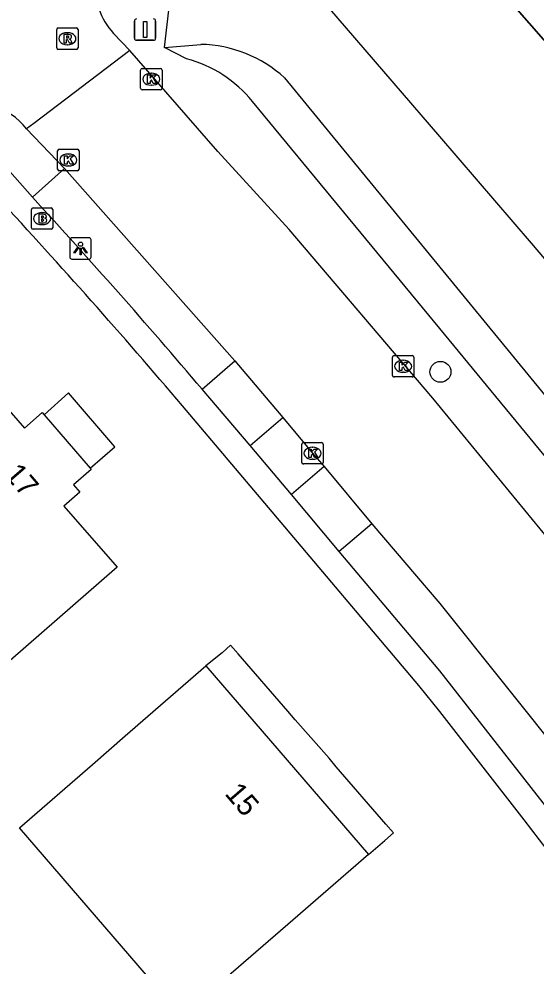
# Model space of a CAD drawing. Extents: x 160457 to 162082, y 388340 to 389736.
# Drawn here: x 160980.31 to 161004.51, y 389294.37 to 389338.66 of the extents above; entities that cross this region are included whole.
import ezdxf

# ---------------------------------------------------------------- set-up
doc = ezdxf.new("R2010")
doc.units = 0
for name, color, linetype in [('IMGEO_Berm_groen', 7, 'Continuous'), ('IMGEO_Boom', 7, 'Continuous'), ('IMGEO_Brandkraan', 7, 'Continuous'), ('IMGEO_Groenvoorziening', 7, 'Continuous'), ('IMGEO_Kolk', 7, 'Continuous'), ('IMGEO_Lichtpunt', 7, 'Continuous'), ('IMGEO_Pand', 7, 'Continuous'), ('IMGEO_Pand_nummerreeks', 7, 'Continuous'), ('IMGEO_Pand_overbouw', 7, 'Continuous'), ('IMGEO_Parkeervlak_open', 7, 'Continuous'), ('IMGEO_Rijbaan_lokaal_gesloten', 7, 'Continuous'), ('IMGEO_Rioolput', 7, 'Continuous'), ('IMGEO_Verkeersbordpaal', 7, 'Continuous'), ('IMGEO_Voetpad_open', 7, 'Continuous'), ('IMGEO_Walbescherming', 7, 'Continuous'), ('IMGEO_Waterloop', 7, 'Continuous')]:
    doc.layers.add(name, color=color, linetype=linetype)

msp = doc.modelspace()

# ---------------------------------------------------------------- linework, layer by layer
at = {"layer": 'IMGEO_Berm_groen'}
for points in [[(160987.113, 389337.322), (160987.498, 389340.572)], [(160988.155, 389336.798), (160987.113, 389337.322)], [(161034.588, 389279.889), (161023.354, 389294.852), (161011.949, 389309.685), (161000, 389324.175), (160991.238, 389334.8)]]:
    msp.add_lwpolyline(points, dxfattribs=at)
msp.add_arc((160986.591, 389331.007), 5.998, 39.2209, 74.887, dxfattribs=at)
at = {"layer": 'IMGEO_Boom'}
msp.add_circle((161000.032, 389322.156), 0.489, dxfattribs=at)
at = {"layer": 'IMGEO_Brandkraan'}
for p, q in [((160980.967, 389329.822), (160981.819, 389329.822)), ((160980.892, 389328.896), (160980.892, 389329.748)), ((160981.38, 389329.602), (160981.405, 389329.602)), ((160981.893, 389329.748), (160981.893, 389328.896)), ((160981.403, 389329.042), (160981.378, 389329.042)), ((160981.819, 389328.822), (160980.967, 389328.822))]:
    msp.add_line(p, q, dxfattribs=at)
for points in [[(160980.967, 389329.822), (160981.819, 389329.822)], [(160980.892, 389328.896), (160980.892, 389329.748)], [(160981.24, 389329.522), (160981.24, 389329.122), (160981.453, 389329.122)], [(160981.471, 389329.522), (160981.24, 389329.522)], [(160981.419, 389329.441), (160981.365, 389329.441), (160981.365, 389329.365)], [(160981.365, 389329.365), (160981.418, 389329.365)], [(160981.893, 389329.748), (160981.893, 389328.896)], [(160981.427, 389329.289), (160981.365, 389329.289), (160981.365, 389329.208)], [(160981.365, 389329.208), (160981.427, 389329.208)], [(160981.819, 389328.822), (160980.967, 389328.822)]]:
    msp.add_lwpolyline(points, dxfattribs=at)
for centre, radius, start, end in [((160980.969, 389329.746), 0.0765, 91.552, 178.448), ((160980.969, 389329.746), 0.0765, 91.552, 178.448), ((160981.817, 389329.746), 0.0765, 1.552, 88.448), ((160981.817, 389329.746), 0.0765, 1.552, 88.448), ((160981.42, 389329.403), 0.0379, 267.8285, 90.9355), ((160981.475, 389329.377), 0.145, 59.4692, 91.5367), ((160981.5, 389329.424), 0.0922, 285.5137, 58.1501), ((160981.505, 389329.232), 0.105, 301.3115, 78.989), ((160980.969, 389328.898), 0.0765, 181.552, 268.448), ((160980.969, 389328.898), 0.0765, 181.552, 268.448), ((160981.428, 389329.248), 0.0404, 269.8759, 90.5077), ((160981.459, 389329.373), 0.251, 268.6676, 293.5347), ((160981.817, 389328.898), 0.0765, 271.552, 358.448), ((160981.817, 389328.898), 0.0765, 271.552, 358.448)]:
    msp.add_arc(centre, radius, start, end, dxfattribs=at)
for centre, major_axis, ratio, start_param, end_param in [((160981.379, 389329.322), (-0.387, 0.002), 0.722429, 4.712389, 7.853982), ((160981.404, 389329.322), (-0.39, 0.002), 0.717154, 1.570796, 4.712389)]:
    msp.add_ellipse(centre, major_axis=major_axis, ratio=ratio, start_param=start_param, end_param=end_param, dxfattribs=at)
at = {"layer": 'IMGEO_Groenvoorziening'}
for points in [[(160987.113, 389337.322), (160988.818, 389337.468)], [(160992.734, 389335.908), (161000, 389327.052), (161018.814, 389304.122), (161039.616, 389276.459), (161057.222, 389250), (161071.43, 389225.591), (161090.058, 389190.13), (161093.446, 389188.332)]]:
    msp.add_lwpolyline(points, dxfattribs=at)
msp.add_arc((160988.715, 389331.515), 5.954, 47.5489, 89.0098, dxfattribs=at)
at = {"layer": 'IMGEO_Kolk'}
for p, q in [((160986.004, 389335.415), (160986.004, 389336.267)), ((160986.079, 389336.341), (160986.931, 389336.341)), ((160986.492, 389336.121), (160986.517, 389336.121)), ((160987.005, 389336.267), (160987.005, 389335.415)), ((160986.515, 389335.561), (160986.49, 389335.561)), ((160986.931, 389335.341), (160986.079, 389335.341)), ((160982.12, 389331.637), (160982.12, 389332.489)), ((160982.195, 389332.563), (160983.047, 389332.563)), ((160983.121, 389332.489), (160983.121, 389331.637)), ((160982.608, 389332.343), (160982.633, 389332.343)), ((160983.047, 389331.563), (160982.195, 389331.563)), ((160982.631, 389331.783), (160982.606, 389331.783)), ((160997.788, 389321.989), (160997.788, 389322.841)), ((160997.863, 389322.915), (160998.715, 389322.915)), ((160998.276, 389322.695), (160998.301, 389322.695)), ((160998.789, 389322.841), (160998.789, 389321.989)), ((160998.715, 389321.915), (160997.863, 389321.915)), ((160998.299, 389322.135), (160998.274, 389322.135)), ((160993.546, 389317.92), (160993.546, 389318.772)), ((160993.621, 389318.846), (160994.473, 389318.846)), ((160994.547, 389318.772), (160994.547, 389317.92)), ((160994.034, 389318.626), (160994.059, 389318.626)), ((160994.473, 389317.846), (160993.621, 389317.846)), ((160994.057, 389318.066), (160994.032, 389318.066))]:
    msp.add_line(p, q, dxfattribs=at)
for points in [[(160986.004, 389335.415), (160986.004, 389336.267)], [(160986.079, 389336.341), (160986.931, 389336.341)], [(160986.325, 389336.041), (160986.448, 389336.041), (160986.448, 389335.89), (160986.578, 389336.041), (160986.742, 389336.041), (160986.596, 389335.89), (160986.749, 389335.641), (160986.597, 389335.641), (160986.512, 389335.805), (160986.448, 389335.738), (160986.448, 389335.641), (160986.325, 389335.641), (160986.325, 389336.041)], [(160987.005, 389336.267), (160987.005, 389335.415)], [(160986.931, 389335.341), (160986.079, 389335.341)], [(160982.12, 389331.637), (160982.12, 389332.489)], [(160982.195, 389332.563), (160983.047, 389332.563)], [(160983.121, 389332.489), (160983.121, 389331.637)], [(160982.441, 389332.263), (160982.564, 389332.263), (160982.564, 389332.112), (160982.694, 389332.263), (160982.858, 389332.263), (160982.712, 389332.112), (160982.865, 389331.863), (160982.713, 389331.863), (160982.628, 389332.027), (160982.564, 389331.96), (160982.564, 389331.863), (160982.441, 389331.863), (160982.441, 389332.263)], [(160983.047, 389331.563), (160982.195, 389331.563)], [(160997.788, 389321.989), (160997.788, 389322.841)], [(160997.863, 389322.915), (160998.715, 389322.915)], [(160998.789, 389322.841), (160998.789, 389321.989)], [(160998.109, 389322.615), (160998.232, 389322.615), (160998.232, 389322.464), (160998.362, 389322.615), (160998.526, 389322.615), (160998.38, 389322.464), (160998.533, 389322.215), (160998.381, 389322.215), (160998.296, 389322.379), (160998.232, 389322.312), (160998.232, 389322.215), (160998.109, 389322.215), (160998.109, 389322.615)], [(160998.715, 389321.915), (160997.863, 389321.915)], [(160993.546, 389317.92), (160993.546, 389318.772)], [(160993.621, 389318.846), (160994.473, 389318.846)], [(160994.547, 389318.772), (160994.547, 389317.92)], [(160993.867, 389318.546), (160993.99, 389318.546), (160993.99, 389318.395), (160994.12, 389318.546), (160994.284, 389318.546), (160994.138, 389318.395), (160994.291, 389318.146), (160994.139, 389318.146), (160994.054, 389318.31), (160993.99, 389318.243), (160993.99, 389318.146), (160993.867, 389318.146), (160993.867, 389318.546)], [(160994.473, 389317.846), (160993.621, 389317.846)]]:
    msp.add_lwpolyline(points, dxfattribs=at)
for centre, start, end in [((160986.081, 389336.265), 91.552, 178.448), ((160986.081, 389336.265), 91.552, 178.448), ((160986.929, 389336.265), 1.552, 88.448), ((160986.929, 389336.265), 1.552, 88.448), ((160986.081, 389335.417), 181.552, 268.448), ((160986.081, 389335.417), 181.552, 268.448), ((160986.929, 389335.417), 271.552, 358.448), ((160986.929, 389335.417), 271.552, 358.448), ((160982.197, 389332.487), 91.552, 178.448), ((160982.197, 389332.487), 91.552, 178.448), ((160983.045, 389332.487), 1.552, 88.448), ((160983.045, 389332.487), 1.552, 88.448), ((160982.197, 389331.639), 181.552, 268.448), ((160982.197, 389331.639), 181.552, 268.448), ((160983.045, 389331.639), 271.552, 358.448), ((160983.045, 389331.639), 271.552, 358.448), ((160997.865, 389322.839), 91.552, 178.448), ((160997.865, 389322.839), 91.552, 178.448), ((160998.713, 389322.839), 1.552, 88.448), ((160998.713, 389322.839), 1.552, 88.448), ((160997.865, 389321.991), 181.552, 268.448), ((160997.865, 389321.991), 181.552, 268.448), ((160998.713, 389321.991), 271.552, 358.448), ((160998.713, 389321.991), 271.552, 358.448), ((160993.623, 389318.77), 91.552, 178.448), ((160993.623, 389318.77), 91.552, 178.448), ((160994.471, 389318.77), 1.552, 88.448), ((160994.471, 389318.77), 1.552, 88.448), ((160993.623, 389317.922), 181.552, 268.448), ((160993.623, 389317.922), 181.552, 268.448), ((160994.471, 389317.922), 271.552, 358.448), ((160994.471, 389317.922), 271.552, 358.448)]:
    msp.add_arc(centre, 0.0765, start, end, dxfattribs=at)
for centre, major_axis, ratio, start_param, end_param in [((160986.491, 389335.841), (-0.387, 0.002), 0.722429, 4.712389, 7.853982), ((160986.516, 389335.841), (-0.39, 0.002), 0.717154, 1.570796, 4.712389), ((160982.607, 389332.063), (-0.387, 0.002), 0.722429, 4.712389, 7.853982), ((160982.632, 389332.063), (-0.39, 0.002), 0.717154, 1.570796, 4.712389), ((160998.275, 389322.415), (-0.387, 0.002), 0.722429, 4.712389, 7.853982), ((160998.3, 389322.415), (-0.39, 0.002), 0.717154, 1.570796, 4.712389), ((160994.033, 389318.346), (-0.387, 0.002), 0.722429, 4.712389, 7.853982), ((160994.058, 389318.346), (-0.39, 0.002), 0.717154, 1.570796, 4.712389)]:
    msp.add_ellipse(centre, major_axis=major_axis, ratio=ratio, start_param=start_param, end_param=end_param, dxfattribs=at)
at = {"layer": 'IMGEO_Lichtpunt'}
for p, q in [((160982.691, 389328.328), (160982.691, 389327.521)), ((160982.691, 389328.328), (160982.691, 389327.521)), ((160983.593, 389328.423), (160982.785, 389328.423)), ((160983.593, 389328.423), (160982.785, 389328.423)), ((160983.687, 389327.521), (160983.687, 389328.328)), ((160983.687, 389327.521), (160983.687, 389328.328)), ((160982.785, 389327.427), (160983.593, 389327.427)), ((160982.785, 389327.427), (160983.593, 389327.427))]:
    msp.add_line(p, q, dxfattribs=at)
for points in [[(160983.065, 389327.992), (160983.104, 389327.964), (160982.916, 389327.702), (160982.878, 389327.729), (160983.065, 389327.992)], [(160983.167, 389327.944), (160983.214, 389327.944), (160983.214, 389327.622), (160983.167, 389327.622), (160983.167, 389327.944)], [(160983.277, 389327.964), (160983.315, 389327.991), (160983.502, 389327.729), (160983.463, 389327.701), (160983.277, 389327.964)]]:
    msp.add_lwpolyline(points, dxfattribs=at)
msp.add_circle((160983.19, 389328.126), 0.0994, dxfattribs=at)
for centre, start, end in [((160982.785, 389328.328), 90, 180), ((160982.785, 389328.328), 90, 180), ((160983.593, 389328.328), 0, 90), ((160983.593, 389328.328), 0, 90), ((160982.785, 389327.521), 180, 270), ((160982.785, 389327.521), 180, 270), ((160983.593, 389327.521), 270, 0), ((160983.593, 389327.521), 270, 360)]:
    msp.add_arc(centre, 0.0946, start, end, dxfattribs=at)
at = {"layer": 'IMGEO_Pand'}
for points in [[(160966.867, 389313.728), (160969.993, 389316.448), (160970.975, 389317.303), (160970.186, 389318.209), (160972.808, 389320.49), (160973.597, 389319.583), (160977.525, 389323.001), (160980.571, 389319.528), (160981.398, 389320.253), (160981.484, 389320.153), (160983.635, 389317.655), (160983.69, 389317.592), (160982.865, 389316.872), (160983.16, 389316.534), (160982.41, 389315.879), (160984.898, 389313.029), (160975.001, 389304.399), (160970.446, 389309.623), (160966.867, 389313.728)], [(160980.332, 389300.828), (160983.744, 389303.792), (160985.284, 389305.132), (160989.058, 389308.411), (160996.669, 389299.584), (160992.886, 389296.315), (160987.927, 389292.03), (160980.332, 389300.828)]]:
    msp.add_lwpolyline(points, dxfattribs=at)
at = {"layer": 'IMGEO_Pand_overbouw'}
for points in [[(160981.484, 389320.153), (160983.635, 389317.655), (160984.803, 389318.653), (160982.628, 389321.168)], [(160989.058, 389308.411), (160996.669, 389299.584), (160997.424, 389300.243), (160997.828, 389300.593), (160997.477, 389300.997), (160995.158, 389303.68), (160994.821, 389304.083), (160993.231, 389305.886), (160992.891, 389306.292), (160990.565, 389308.973), (160990.208, 389309.369), (160989.812, 389309.012)]]:
    msp.add_lwpolyline(points, close=True, dxfattribs=at)
at = {"layer": 'IMGEO_Parkeervlak_open'}
msp.add_lwpolyline([(160982.435, 389331.669), (160980.937, 389330.322)], dxfattribs=at)
at = {"layer": 'IMGEO_Rijbaan_lokaal_gesloten'}
for points in [[(160985.495, 389337.186), (160984.733, 389337.986)], [(160985.495, 389337.186), (160981.011, 389333.766), (160980.665, 389333.518)], [(161014.102, 389303.265), (161010.445, 389307.838), (160999.676, 389320.917), (160992.947, 389328.819), (160989.623, 389332.458), (160987.183, 389335.252), (160985.495, 389337.186)], [(160980.665, 389333.518), (160982.435, 389331.669)], [(160982.435, 389331.669), (160990.407, 389322.672)], [(160990.407, 389322.672), (160992.662, 389320.019)], [(160992.662, 389320.019), (160994.046, 389318.345), (160994.591, 389317.722)], [(160994.591, 389317.722), (160996.822, 389315.048)], [(160996.822, 389315.048), (161000, 389311.319), (161005.956, 389303.867), (161007.434, 389301.957)]]:
    msp.add_lwpolyline(points, dxfattribs=at)
for centre, radius, start, end in [((160986.952, 389340.055), 3.034, 121.7415, 222.9966), ((160978.138, 389331.53), 3.215, 38.1974, 107.7487)]:
    msp.add_arc(centre, radius, start, end, dxfattribs=at)
at = {"layer": 'IMGEO_Rioolput'}
for p, q in [((160982.15, 389338.236), (160983.002, 389338.236)), ((160982.075, 389337.31), (160982.075, 389338.162)), ((160982.563, 389338.016), (160982.588, 389338.016)), ((160983.076, 389338.162), (160983.076, 389337.31)), ((160982.586, 389337.456), (160982.561, 389337.456)), ((160983.002, 389337.236), (160982.15, 389337.236))]:
    msp.add_line(p, q, dxfattribs=at)
for points in [[(160982.15, 389338.236), (160983.002, 389338.236)], [(160982.075, 389337.31), (160982.075, 389338.162)], [(160982.664, 389337.934), (160982.412, 389337.936), (160982.412, 389337.536)], [(160982.59, 389337.855), (160982.536, 389337.855), (160982.536, 389337.774)], [(160982.536, 389337.774), (160982.588, 389337.774)], [(160983.076, 389338.162), (160983.076, 389337.31)], [(160982.412, 389337.536), (160982.536, 389337.536), (160982.536, 389337.698), (160982.547, 389337.698)], [(160982.594, 389337.669), (160982.665, 389337.536), (160982.805, 389337.536), (160982.74, 389337.662)], [(160983.002, 389337.236), (160982.15, 389337.236)]]:
    msp.add_lwpolyline(points, dxfattribs=at)
for centre, radius, start, end in [((160982.152, 389338.16), 0.0765, 91.552, 178.448), ((160982.152, 389338.16), 0.0765, 91.552, 178.448), ((160983, 389338.16), 0.0765, 1.552, 88.448), ((160983, 389338.16), 0.0765, 1.552, 88.448), ((160982.572, 389337.963), 0.19, 274.7715, 282.9687), ((160982.596, 389337.759), 0.0964, 77.0061, 93.1865), ((160982.61, 389337.816), 0.0378, 276.6634, 79.6772), ((160982.663, 389337.824), 0.109, 350.3612, 89.416), ((160982.661, 389337.824), 0.112, 277.5842, 350.9817), ((160982.152, 389337.312), 0.0765, 181.552, 268.448), ((160982.152, 389337.312), 0.0765, 181.552, 268.448), ((160982.546, 389337.645), 0.0533, 26.0293, 88.6989), ((160982.645, 389337.609), 0.108, 29.5134, 73.7905), ((160983, 389337.312), 0.0765, 271.552, 358.448), ((160983, 389337.312), 0.0765, 271.552, 358.448)]:
    msp.add_arc(centre, radius, start, end, dxfattribs=at)
for centre, major_axis, ratio, start_param, end_param in [((160982.562, 389337.736), (-0.387, 0.002), 0.722429, 4.712389, 7.853982), ((160982.587, 389337.736), (-0.39, 0.002), 0.717154, 1.570796, 4.712389)]:
    msp.add_ellipse(centre, major_axis=major_axis, ratio=ratio, start_param=start_param, end_param=end_param, dxfattribs=at)
at = {"layer": 'IMGEO_Verkeersbordpaal'}
for p, q in [((160985.716, 389337.76), (160985.716, 389338.56)), ((160985.716, 389338.56), (160985.716, 389337.76)), ((160986.706, 389338.56), (160986.706, 389337.76)), ((160986.706, 389337.76), (160986.706, 389338.56)), ((160986.606, 389337.66), (160985.816, 389337.66)), ((160985.816, 389337.66), (160986.606, 389337.66))]:
    msp.add_line(p, q, dxfattribs=at)
msp.add_lwpolyline([(160986.136, 389338.535), (160986.286, 389338.535), (160986.286, 389337.785), (160986.136, 389337.785), (160986.136, 389338.535)], dxfattribs=at)
for centre, start, end in [((160985.816, 389338.56), 90, 180), ((160985.816, 389338.56), 90, 180), ((160986.606, 389338.56), 0, 90), ((160986.606, 389338.56), 360, 90), ((160985.816, 389337.76), 180, 270), ((160985.816, 389337.76), 180, 270), ((160986.606, 389337.76), 270, 0), ((160986.606, 389337.76), 270, 0)]:
    msp.add_arc(centre, 0.1, start, end, dxfattribs=at)
at = {"layer": 'IMGEO_Voetpad_open'}
for points in [[(160980.937, 389330.322), (160977.158, 389334.592)], [(160988.876, 389321.348), (160990.407, 389322.672)], [(160991.132, 389318.714), (160988.876, 389321.348)], [(161003.945, 389301.212), (161000, 389306.264), (160999.02, 389307.481), (160991.994, 389315.808), (160987.967, 389320.569)], [(160991.132, 389318.714), (160992.662, 389320.019)], [(160993.056, 389316.413), (160991.132, 389318.714)], [(160994.591, 389317.722), (160993.056, 389316.413)], [(160995.301, 389313.757), (160993.056, 389316.413)], [(160996.822, 389315.048), (160995.301, 389313.757)], [(161005.856, 389300.71), (161000, 389308.174), (160995.301, 389313.757)]]:
    msp.add_lwpolyline(points, dxfattribs=at)
for centre, radius, start, end in [((160733.919, 389103.602), 334.089, 40.49861, 42.73119), ((160768.127, 389134.057), 289.496, 40.31236, 42.68389), ((160603.374, 388992.227), 505.895, 35.50415, 37.64521)]:
    msp.add_arc(centre, radius, start, end, dxfattribs=at)
at = {"layer": 'IMGEO_Walbescherming'}
msp.add_lwpolyline([(161100.763, 389191.932), (161096.675, 389200.02), (161084.782, 389222.663), (161078.237, 389234.57), (161066.933, 389253.374), (161058.771, 389266.28), (161051.454, 389277.313), (161047.736, 389282.751), (161039.725, 389293.913), (161036.069, 389298.807), (161027.176, 389310.211), (161020.012, 389319.187), (161017.305, 389322.446), (161015.289, 389325.152), (161010.134, 389331.479), (161005.529, 389336.927), (160999.488, 389343.83), (160995.442, 389348.111)], dxfattribs=at)
at = {"layer": 'IMGEO_Waterloop'}
for points in [[(160995.442, 389348.111), (160999.488, 389343.83), (161005.529, 389336.927), (161010.134, 389331.479), (161015.289, 389325.152), (161017.305, 389322.446), (161020.012, 389319.187), (161027.176, 389310.211), (161036.069, 389298.807), (161039.725, 389293.913), (161047.736, 389282.751), (161051.454, 389277.313), (161058.771, 389266.28), (161066.933, 389253.374), (161078.237, 389234.57), (161084.782, 389222.663), (161096.675, 389200.02), (161100.763, 389191.932)], [(161004.297, 389328.169), (161000, 389333.16), (160990.875, 389343.757)]]:
    msp.add_lwpolyline(points, dxfattribs=at)
msp.add_arc((160440.467, 388850.634), 738.881, 37.576483, 40.262867, dxfattribs=at)

# ---------------------------------------------------------------- texts
at = {"layer": 'IMGEO_Pand_nummerreeks'}
for s, rotation, p in [('17', 310.7393, (160979.58, 389317.339)), ('15', 310.7693, (160989.899, 389302.412))]:
    msp.add_text(s, height=1, rotation=rotation, dxfattribs=at).set_placement(p)

doc.saveas('drawing.dxf')
